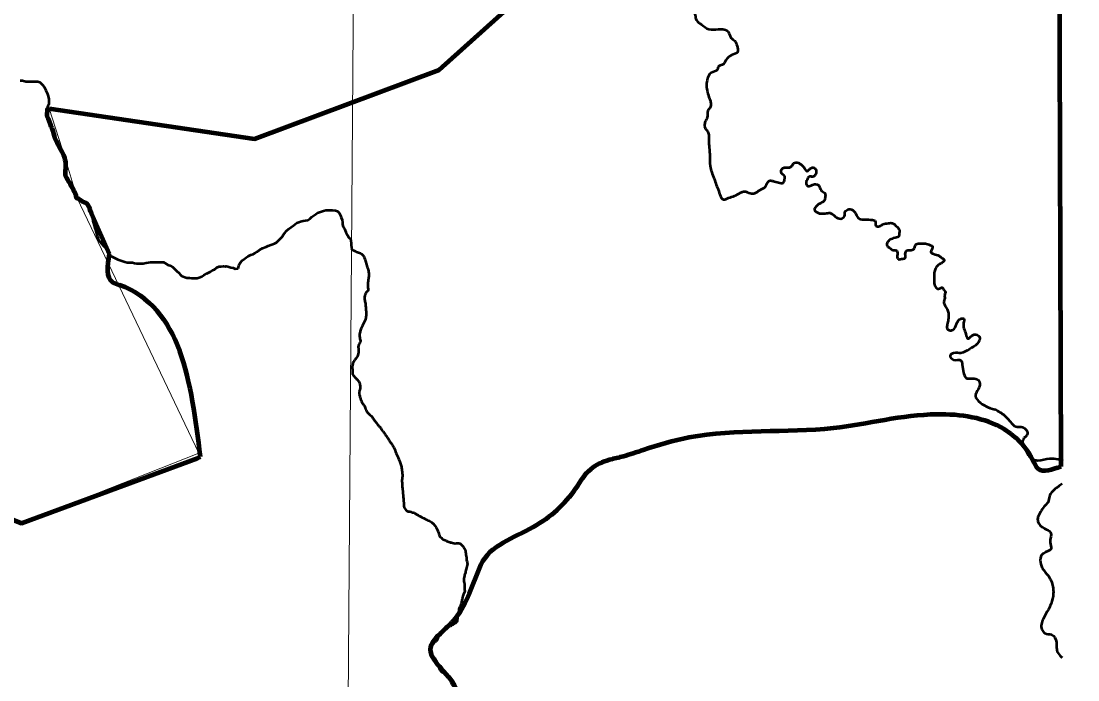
# Model space of a CAD drawing. Extents: x 553962 to 842807, y 8883888 to 9032388.
# Drawn here: x 817430 to 820300, y 9010950 to 9012739 of the extents above; entities that cross this region are included whole.
import ezdxf

# ---------------------------------------------------------------- set-up
doc = ezdxf.new("R2010")
doc.units = 0
doc.header["$LTSCALE"] = 200
for name, color, linetype, lineweight in [('1', 7, 'Continuous', 13), ('23', 7, 'Continuous', 13), ('24', 7, 'Continuous', 25), ('27', 7, 'Continuous', 13), ('35', 7, 'Continuous', 13), ('40', 7, 'Continuous', 25), ('57', 7, 'Continuous', 13)]:
    doc.layers.add(name, color=color, linetype=linetype, lineweight=lineweight)

msp = doc.modelspace()

# ---------------------------------------------------------------- linework, layer by layer
at = {"layer": '1'}
msp.add_lwpolyline([(818411.5, 9023928.2), (818356.9, 9016142.4), (818270.2, 9004415.9)], dxfattribs=at)
at = {"layer": '23'}
msp.add_lwpolyline([(817336.3, 9011412.8), (817430.3, 9011375.4), (817912.1, 9011565.7), (817582.2, 9012258.2), (817549.4, 9012366.8), (817506.1, 9012501.8), (818063.5, 9012419), (818565.3, 9012606.6), (818970.1, 9012970.8), (819127.6, 9012913.5), (819474.3, 9013196.4), (820066.2, 9013583.8), (819762.8, 9013918), (819744.7, 9014158.5), (819731.4, 9014318), (819651.7, 9014357.9), (819600.2, 9014368.9), (819363.4, 9014597.7)], dxfattribs=at)
at = {"layer": '24', "lineweight": 53}
for points in [[(817427.1, 9012577.7), (817433.7, 9012577.6), (817442.9, 9012575.5), (817449, 9012575.5), (817455.1, 9012575.4), (817463.7, 9012575.4), (817469.8, 9012575.3), (817474.9, 9012575.3), (817480.5, 9012573.2), (817484.6, 9012569.6), (817488.1, 9012566.1), (817492.1, 9012560.4), (817495.1, 9012555.3), (817497.1, 9012550.7), (817500.1, 9012543.6), (817503.6, 9012534.9), (817505.1, 9012526.7), (817505.1, 9012518.1), (817505, 9012512.5), (817501.4, 9012506.4), (817501.4, 9012500.3), (817501.3, 9012494.7), (817500.8, 9012487), (817500.7, 9012481.4), (817504.2, 9012473.8), (817506.7, 9012466.6), (817509.2, 9012459.5), (817511.7, 9012453.3), (817513.7, 9012448.2), (817517.2, 9012440.1), (817518.7, 9012433.4), (817520.2, 9012427.8), (817521.7, 9012422.2), (817525.7, 9012413.5)], [(817525.7, 9012413.5), (817527.7, 9012408.9), (817530.2, 9012403.8), (817533.7, 9012396.6), (817537.7, 9012390.5), (817541.3, 9012383.9), (817545.8, 9012375.2), (817548.3, 9012368), (817549.8, 9012362.4), (817551.2, 9012355.8), (817551.2, 9012349.7), (817551.2, 9012344.1), (817551.1, 9012339), (817550.6, 9012332.9), (817550, 9012326.8), (817550.5, 9012319.6), (817553.5, 9012313), (817557, 9012307.9), (817560.5, 9012301.7), (817563.6, 9012297.6), (817565.5, 9012291.5), (817569.1, 9012286.4), (817572.1, 9012280.3), (817574.6, 9012275.7), (817576.6, 9012271.1), (817579.1, 9012264.4), (817580.6, 9012258.3), (817585.7, 9012256.2), (817590.7, 9012252.6), (817596.3, 9012249.5), (817600.8, 9012247.5), (817606.9, 9012244.9), (817611, 9012239.8), (817613.5, 9012235.2), (817616, 9012229), (817618.5, 9012223.4), (817620.5, 9012216.8)], [(817620.5, 9012216.8), (817622, 9012211.2), (817623.9, 9012203.5), (817624.9, 9012195.9), (817626.4, 9012190.3), (817628.4, 9012183.6), (817629.9, 9012177), (817632.3, 9012169.3), (817634.3, 9012161.2), (817636.3, 9012155), (817638.8, 9012149.4), (817640.3, 9012144.3), (817643.8, 9012140.2), (817648.4, 9012135.1), (817652.9, 9012130), (817656.5, 9012126.4), (817660, 9012122.3), (817664.5, 9012115.1), (817668.1, 9012109.5), (817671.6, 9012103.9), (817676.1, 9012099.8), (817681.7, 9012096.7), (817687.3, 9012094.1), (817692.3, 9012091.5), (817697.9, 9012089.5), (817706.1, 9012087.4), (817711.6, 9012085.8), (817718.2, 9012083.7), (817724.3, 9012083.7), (817732, 9012083.6), (817737.5, 9012081.6), (817743.1, 9012081), (817750.2, 9012081), (817755.3, 9012080.9), (817761.4, 9012080.9), (817769.6, 9012082.9), (817775.7, 9012083.9), (817781.3, 9012084.3), (817788.9, 9012084.3), (817796.6, 9012084.2), (817804.7, 9012084.2), (817809.8, 9012084.2), (817816.4, 9012084.1), (817821, 9012082), (817828, 9012077.4), (817833.6, 9012075.3), (817841.7, 9012070.7), (817847.8, 9012064.6), (817852.8, 9012060.4), (817857.9, 9012055.3), (817861.4, 9012050.7), (817865.5, 9012047.6), (817870, 9012045.6), (817874.6, 9012043.5), (817879.7, 9012041.9), (817886.8, 9012041.9), (817892.9, 9012041.3), (817901, 9012040.8), (817907.7, 9012041.2), (817913.3, 9012043.2), (817920.4, 9012045.7), (817926.5, 9012048.8), (817934.2, 9012053.3), (817942.9, 9012058.3), (817949.5, 9012062.9)], [(818019.1, 9012067.3), (818019.8, 9012069.7), (818021.4, 9012076.3), (818026, 9012083.9), (818030.6, 9012089), (818036.8, 9012093.5), (818041.4, 9012097.6), (818046.5, 9012100.6), (818053.6, 9012104.1), (818059.7, 9012106.6), (818064.3, 9012109.1), (818070.5, 9012112.7), (818076.6, 9012116.7), (818080.7, 9012120.2), (818085.3, 9012122.8), (818095.5, 9012126.2), (818100.6, 9012128.8), (818108.2, 9012131.3), (818113.8, 9012133.3), (818118.4, 9012135.3), (818123.5, 9012137.8), (818128.1, 9012142.3), (818133.8, 9012147.9), (818139.4, 9012154.5), (818142.5, 9012159.6), (818146.6, 9012165.1), (818150.2, 9012169.2), (818156.9, 9012175.3), (818163.5, 9012179.3), (818169.6, 9012183.8), (818174.2, 9012187.4), (818178.3, 9012190.9), (818183.9, 9012192.9), (818189, 9012194.9), (818195.7, 9012196.9), (818201.8, 9012197.4), (818208.4, 9012198.9), (818215, 9012203.4), (818219.6, 9012207.5), (818224.8, 9012211.5), (818229.9, 9012215), (818235, 9012218.6), (818242.6, 9012221.6), (818251.3, 9012224.1), (818257.4, 9012225.6), (818269.1, 9012225.5), (818275.7, 9012225.4), (818283.3, 9012224.9), (818289.4, 9012222.8), (818293.5, 9012218.2), (818297, 9012211.6), (818299.5, 9012205.9), (818301.5, 9012199.8), (818302.9, 9012192.2), (818302.9, 9012186.6), (818304.4, 9012180.4), (818308.4, 9012174.8), (818311.9, 9012165.6), (818315.9, 9012157.9), (818317.9, 9012153.3), (818321.5, 9012149.8), (818325, 9012145.2), (818327.2, 9012121.4)], [(817949.5, 9012062.9), (817955.1, 9012064.9), (817961.2, 9012069.9), (817967.7, 9012072.4), (817972.8, 9012072.8), (817979.4, 9012073.6), (817984.5, 9012072.8), (817986.9, 9012073.2), (817991.6, 9012072.4), (817999.8, 9012070), (818005.7, 9012069.2), (818011.6, 9012066.5), (818019.1, 9012067.3)]]:
    msp.add_lwpolyline(points, dxfattribs=at)
for points in [[(819021.7, 9012864.6), (819030.7, 9012851.2), (819057, 9012846.5), (819092.9, 9012838.9), (819114.5, 9012828.5), (819134.3, 9012827.6), (819149.4, 9012838.9), (819160.7, 9012857.8), (819182.4, 9012863.4), (819203.1, 9012866.2), (819221, 9012855.9), (819231.4, 9012850.2), (819222.9, 9012835.1), (819211.6, 9012829.5), (819206.9, 9012815.3), (819217.3, 9012807.8), (819236.1, 9012816.3), (819254, 9012820.1), (819262.5, 9012811.6), (819256.9, 9012798.4), (819255.9, 9012779.5), (819260.6, 9012755), (819264.4, 9012741.8), (819277.6, 9012729.6), (819298.3, 9012717.3), (819323.8, 9012717.3), (819339.8, 9012716.4), (819350.2, 9012710.7), (819357.7, 9012693.8), (819368.1, 9012685.3), (819374.7, 9012672.1), (819375.6, 9012655.1), (819359.6, 9012646.6), (819344.5, 9012633.4), (819334.2, 9012620.2), (819324.7, 9012616.5), (819321, 9012607), (819304, 9012598.6), (819293.2, 9012578.2), (819291.7, 9012563.3), (819294.3, 9012546.7), (819299.7, 9012528.1), (819302.8, 9012520.1), (819300.2, 9012502.5), (819294.8, 9012495), (819294.3, 9012489.2), (819293.8, 9012478), (819289.5, 9012468.9), (819286.3, 9012458.2), (819287.9, 9012448.6), (819293.8, 9012440.7), (819297.5, 9012430.5), (819298.1, 9012410.3), (819299.7, 9012390.5), (819300.2, 9012364.4)], [(819300.2, 9012364.4), (819302.3, 9012341), (819307.1, 9012324.4), (819314, 9012306.8), (819319.4, 9012290.3), (819326.3, 9012272.7), (819331.1, 9012260.5), (819338, 9012254.6), (819351.4, 9012258.9), (819367.9, 9012264.2), (819384.9, 9012273.8), (819394.5, 9012276.5), (819410.5, 9012271.7), (819422.8, 9012271.7), (819436.7, 9012280.2), (819451.6, 9012289.2), (819456.9, 9012299.9), (819464.4, 9012305.8), (819472.9, 9012304.7), (819487.3, 9012301), (819499.6, 9012299.9), (819503.8, 9012309), (819504.4, 9012317), (819495.3, 9012326.6), (819496.9, 9012337.8), (819503.3, 9012341.5), (819517.2, 9012342), (819524.1, 9012346.3), (819528.3, 9012353.2), (819541.1, 9012353.8), (819548.6, 9012349.5), (819558.2, 9012338.8), (819564.6, 9012331.4), (819569.9, 9012335.1), (819575.3, 9012339.9), (819583.8, 9012341), (819589.1, 9012333.5), (819587, 9012321.2), (819580.6, 9012316.4), (819571, 9012317), (819564.6, 9012307.9), (819561.9, 9012298.8), (819565.7, 9012291.9), (819576.3, 9012293), (819588.1, 9012296.2), (819595.5, 9012294), (819599.8, 9012286.6), (819604.1, 9012278.6), (819613.6, 9012270.6), (819613.6, 9012259.4), (819611, 9012250.9), (819598.2, 9012242.9), (819590.2, 9012237), (819584.9, 9012227.4), (819598.2, 9012216.9)], [(819598.2, 9012216.9), (819614.2, 9012216.9), (819627, 9012218), (819640.8, 9012208.9), (819656.3, 9012202.5), (819666.4, 9012209.4), (819668.6, 9012221.7), (819678.2, 9012228.1), (819692, 9012223.3), (819699.5, 9012211), (819706.9, 9012202.5), (819721.9, 9012200.4), (819742.1, 9012199.3), (819748.5, 9012197.7), (819750.7, 9012189.7), (819751.7, 9012183.3), (819761.3, 9012182.2), (819770.9, 9012187.6), (819785.8, 9012190.2), (819797.6, 9012190.2), (819806.1, 9012183.3), (819815.7, 9012171), (819815.2, 9012163), (819813.6, 9012155), (819799.7, 9012149.2), (819788, 9012143.8), (819783.7, 9012139), (819781.6, 9012134.2), (819783.2, 9012127.8), (819789, 9012123), (819798.6, 9012117.2), (819806.6, 9012116.6), (819810.4, 9012107.6), (819809.8, 9012097.4), (819815.2, 9012092.1), (819821.6, 9012093.2), (819831.7, 9012095.8), (819831.7, 9012106.5), (819833.8, 9012114.5), (819844.5, 9012117.2), (819854.6, 9012119.8), (819857.8, 9012126.8), (819861, 9012133.2), (819873.3, 9012134.8), (819886.6, 9012134.8), (819898.8, 9012131), (819904.2, 9012128.9), (819903.4, 9012118.8), (819901.3, 9012112.4), (819908.2, 9012107), (819923.2, 9012101.7), (819931.7, 9012095.3), (819937.6, 9012090.5), (819933.3, 9012084.1), (819924.2, 9012079.3)], [(818327.2, 9012121.4), (818329.3, 9012118.8), (818334.9, 9012115.2), (818346.3, 9012110.6), (818356.4, 9012105.5), (818360.7, 9012099.8), (818364.3, 9012090.5), (818367.7, 9012077.7), (818372.4, 9012063.8), (818374.3, 9012051.5), (818373.3, 9012040), (818371.6, 9012026.1), (818371.9, 9012015), (818372.3, 9012009), (818369.5, 9012004.9), (818365.7, 9012000.7), (818363.2, 9011993), (818362.4, 9011987), (818363.3, 9011980), (818365.3, 9011969.6), (818365.8, 9011959.7), (818366.9, 9011947.7), (818366.7, 9011939.4), (818364, 9011926.9), (818357, 9011912.1), (818352.8, 9011902.7), (818349.8, 9011892.2), (818349, 9011885.3), (818350.7, 9011873.8), (818351.3, 9011868.6), (818348.7, 9011863.4), (818346.3, 9011858.2), (818345.9, 9011849.6), (818346.2, 9011842.5), (818345.2, 9011835.6), (818343.7, 9011828.8), (818340.1, 9011824.2), (818335.7, 9011818.1), (818333, 9011814.1), (818330.8, 9011810.1), (818330.3, 9011805.4), (818329.2, 9011802), (818329.4, 9011796.2), (818330, 9011787.4), (818329.8, 9011780.6), (818333.4, 9011775.7), (818337.4, 9011771.1), (818343.7, 9011764.7), (818347.4, 9011760.4), (818350.2, 9011751.8), (818350.7, 9011745.4), (818350.5, 9011741.1), (818348.7, 9011735.5), (818348.1, 9011730.5), (818347.9, 9011725.4)], [(819924.2, 9012079.3), (819916.8, 9012071.8), (819912, 9012062.2), (819909.8, 9012048.9), (819909.8, 9012035.6), (819910.9, 9012023.8), (819917.8, 9012013.2), (819926.9, 9012013.7), (819930.6, 9012015.8), (819936.5, 9012008.9), (819940.8, 9012003.6), (819938.6, 9011996.1), (819938.6, 9011986.5), (819936.5, 9011977.4), (819940.2, 9011965.2), (819946.6, 9011954), (819948.8, 9011942.8), (819948.2, 9011928.9), (819945.6, 9011915), (819945, 9011904.3), (819950.9, 9011899.6), (819960.5, 9011900.6), (819970.6, 9011916.1), (819982.3, 9011931), (819990.3, 9011931), (819989.8, 9011919.3), (819996.1, 9011889), (820000.8, 9011877), (820018.8, 9011887.8), (820033.1, 9011881.8), (820027.1, 9011862.7), (820005.6, 9011848.4), (819982.9, 9011837.6), (819962.6, 9011837.6), (819953.1, 9011830.5), (819962.6, 9011819.7), (819982.9, 9011817.3), (819986.5, 9011806.6), (819990.1, 9011785.1), (819996.1, 9011770.8), (820014, 9011768.4), (820030.7, 9011763.6), (820034.3, 9011751.7), (820027.1, 9011735), (820022.3, 9011721.8), (820035.5, 9011702.7), (820055.8, 9011690.8), (820082, 9011681.2), (820095.2, 9011672.9), (820116.7, 9011651.4), (820132.2, 9011638.2), (820146.5, 9011637.1), (820158.4, 9011631.1), (820163.2, 9011618), (820153.7, 9011607.2)], [(818347.9, 9011725.4), (818349.5, 9011720.8), (818350.6, 9011716), (818353.6, 9011708.5), (818355.5, 9011703.9), (818359.4, 9011698.4), (818362.6, 9011694), (818364.3, 9011689.2), (818366.7, 9011682.2), (818371, 9011675.9), (818383.1, 9011664.2), (818385.2, 9011661.2), (818388.2, 9011656.2), (818392.6, 9011651.2), (818399.2, 9011641.6), (818404.7, 9011636.4), (818408.7, 9011630.4), (818413.1, 9011625.2), (818417.6, 9011618.2), (818424, 9011609.5), (818428.9, 9011602), (818432.4, 9011595.9), (818436.8, 9011590.2), (818443.7, 9011577.4), (818450.5, 9011561.3), (818457.7, 9011544.9), (818461.3, 9011534.3), (818463.8, 9011522.4), (818464.4, 9011514.8), (818465.6, 9011506.6), (818465.2, 9011499.9), (818464.2, 9011492.2), (818464.4, 9011485.3), (818464.6, 9011479.5), (818465.8, 9011467.9), (818467.7, 9011446.7), (818469.5, 9011425.6), (818470.3, 9011418.2), (818474.2, 9011412.4), (818477.2, 9011408.9), (818480.9, 9011407.3), (818486, 9011407), (818492.2, 9011405), (818497.9, 9011403.5), (818501.7, 9011401), (818508.2, 9011397.1), (818514.6, 9011393.7), (818532.9, 9011384.4), (818544.3, 9011378.4), (818550.2, 9011373.6), (818557.1, 9011364.2), (818560.5, 9011356.4), (818564, 9011348), (818567.1, 9011339.7), (818571.5, 9011335.5)], [(820153.7, 9011607.2), (820150.1, 9011595.3), (820156.1, 9011578.6), (820163.2, 9011564.2), (820174, 9011551.1), (820191.9, 9011546.3), (820224.1, 9011551.1), (820245.6, 9011549.9), (820257.5, 9011547.5), (820258.2, 9011547.2)], [(820258.2, 9011482.5), (820246.8, 9011474.7), (820231.3, 9011461.5), (820222.9, 9011448.4), (820219.3, 9011432.9), (820208.6, 9011421), (820199, 9011406.6), (820191.9, 9011392.3), (820191.9, 9011380.4), (820209.8, 9011361.2), (820226.5, 9011350.5), (820225.3, 9011323.1), (820227.7, 9011306.3), (820206.2, 9011293.2), (820203.8, 9011253.8), (820220.5, 9011232.3), (820232.5, 9011203.7), (820233.7, 9011184.6), (820227.7, 9011157.1), (820206.2, 9011115.3), (820201.4, 9011101.7), (820202.6, 9011087.4), (820211, 9011076.7), (820228.9, 9011073.1), (820242, 9011052.8), (820244.4, 9011026.5), (820256.3, 9011012.2), (820258.2, 9011010.6)], [(818571.5, 9011335.5), (818576.1, 9011331.5), (818581.9, 9011329.7), (818586.6, 9011326.9), (818591.5, 9011324.6), (818601.7, 9011322.4), (818608.5, 9011320.9), (818615.8, 9011321.4), (818621.2, 9011320.5), (818628.6, 9011314.2), (818634.4, 9011305.7), (818637, 9011300.1), (818637.4, 9011292.9), (818639, 9011285.8), (818639.3, 9011278.3), (818640.3, 9011272.8), (818641.8, 9011268.4), (818639.4, 9011254.1), (818636.6, 9011241.7), (818633.9, 9011232.7), (818632.4, 9011225.8), (818632, 9011219.1), (818634, 9011210.8), (818634, 9011204.8), (818634, 9011198.5), (818634.9, 9011191.3), (818633.6, 9011186.3), (818630.1, 9011179.3), (818628.1, 9011171.1), (818626.3, 9011162.3), (818623.1, 9011152.1), (818619.2, 9011142.6), (818618.1, 9011135), (818616.4, 9011126.7), (818614.9, 9011120.3), (818614.7, 9011112.9), (818612.9, 9011107.8), (818608.5, 9011102.8), (818603.1, 9011099.6), (818593.3, 9011096), (818587.8, 9011096.3), (818585.6, 9011096.3), (818581, 9011090.7), (818580, 9011086.6), (818576.5, 9011082.1), (818572.8, 9011080.2), (818570, 9011079.9), (818567.3, 9011078.6), (818565.3, 9011075.2), (818563.8, 9011070.8), (818562.1, 9011063.7), (818558.7, 9011057.1), (818553.6, 9011051.9), (818548.8, 9011046.9), (818545.2, 9011043.5)], [(818545.2, 9011043.5), (818542.3, 9011040), (818540.8, 9011036.5), (818539.7, 9011030.3), (818540.1, 9011027.2), (818543.2, 9011020.3), (818546.6, 9011014.9), (818550.9, 9011011.8), (818555.3, 9011005.5), (818558.9, 9010999.6), (818562.6, 9010991.8), (818563.9, 9010985.4), (818565.1, 9010981.3), (818567.4, 9010977.2), (818569.8, 9010973.6), (818577.1, 9010969.1), (818584.6, 9010968.2), (818587.1, 9010966.7), (818589, 9010962.3), (818592.4, 9010958.6), (818596.2, 9010954.7), (818596.9, 9010950.3), (818597.4, 9010943.3), (818598.6, 9010940.1), (818601.2, 9010936.2), (818606.4, 9010932.6), (818608.8, 9010930.6), (818610.3, 9010927.4), (818611.1, 9010923.7), (818611.7, 9010917.5), (818612.6, 9010913.4), (818614.3, 9010908.8), (818616, 9010905.2), (818618.8, 9010901.6), (818620.5, 9010898.2), (818622, 9010893.3), (818622.1, 9010888.6), (818621.5, 9010885.1), (818620, 9010880.1), (818618.3, 9010876.1), (818617.2, 9010873.1), (818615.2, 9010864.9), (818614.3, 9010861.9), (818614.3, 9010859.1), (818613.7, 9010856.5), (818612.7, 9010853.4), (818611.6, 9010851.1), (818611.8, 9010849), (818613.2, 9010847.1), (818614.4, 9010843.1), (818615.4, 9010838.2), (818615.4, 9010832.7), (818614.6, 9010829), (818612.7, 9010826.5), (818611.6, 9010825.4)]]:
    msp.add_spline(points, degree=3, dxfattribs=at)
at = {"layer": '27'}
msp.add_lwpolyline([(817336.3, 9011412.8), (817430.3, 9011375.4), (817912.1, 9011565.7), (817582.2, 9012258.2), (817549.4, 9012366.8), (817506.1, 9012501.8), (818063.5, 9012419), (818565.3, 9012606.6), (818970.1, 9012970.8), (819127.6, 9012913.5), (819474.3, 9013196.4), (820099.8, 9013541.6)], dxfattribs=at)
at = {"layer": '35'}
msp.add_lwpolyline([(817336.3, 9011412.8), (817430.3, 9011375.4), (817912.1, 9011565.7), (817582.2, 9012258.2), (817549.4, 9012366.8), (817506.1, 9012501.8), (818063.5, 9012419), (818565.3, 9012606.6), (818970.1, 9012970.8), (819127.6, 9012913.5), (819474.3, 9013196.4), (820099.8, 9013541.6)], dxfattribs=at)
at = {"layer": '40'}
msp.add_spline([(833647.2, 9024083.8), (833537.3, 9023057.7), (831339.2, 9018880), (827089.6, 9013932.7), (823133.1, 9008985.4), (820642, 9005980.4), (819506.3, 9004148.1)], degree=3, dxfattribs=at)
msp.add_spline([(833647.2, 9024083.8), (833537.3, 9023057.7), (831339.2, 9018880), (827089.6, 9013932.7), (823133.1, 9008985.4), (820642, 9005980.4), (819506.3, 9004148.1)], degree=3, dxfattribs=at)
at = {"layer": '57', "lineweight": 90}
for p, q in [((817669.6, 9012105.9), (817620.5, 9012216.8)), ((818671.1, 9011244.6), (818650.8, 9011192.6))]:
    msp.add_line(p, q, dxfattribs=at)
for points in [[(820233.5, 9018015.3), (819900.7, 9017741.7), (819971.8, 9017467.3), (819831.8, 9017387.9), (820010.8, 9016663.9), (820010.8, 9016665.1), (820237.9, 9016619.4), (820254.1, 9011529.9)], [(817506.1, 9012501.8), (818063.5, 9012419), (818565.3, 9012606.6), (818970.1, 9012970.8), (819127.6, 9012913.5), (819474.3, 9013196.4), (820099.8, 9013541.6)], [(817525.7, 9012413.5), (817521.7, 9012422.2), (817520.2, 9012427.8), (817518.7, 9012433.4), (817517.2, 9012440.1), (817513.7, 9012448.2), (817511.7, 9012453.3), (817509.2, 9012459.5), (817506.7, 9012466.6), (817504.2, 9012473.8), (817500.7, 9012481.4), (817500.8, 9012487), (817501.3, 9012494.7), (817501.4, 9012500.3), (817501.4, 9012501.3), (817506.1, 9012501.8)], [(817620.5, 9012216.8), (817618.5, 9012223.4), (817616, 9012229), (817613.5, 9012235.2), (817611, 9012239.8), (817606.9, 9012244.9), (817600.8, 9012247.5), (817596.3, 9012249.5), (817590.7, 9012252.6), (817585.7, 9012256.2), (817580.6, 9012258.3), (817579.1, 9012264.4), (817576.6, 9012271.1), (817574.6, 9012275.7), (817572.1, 9012280.3), (817569.1, 9012286.4), (817565.5, 9012291.5), (817563.6, 9012297.6), (817560.5, 9012301.7), (817557, 9012307.9), (817553.5, 9012313), (817550.5, 9012319.6), (817550, 9012326.8), (817550.6, 9012332.9), (817551.1, 9012339), (817551.2, 9012344.1), (817551.2, 9012349.7), (817551.2, 9012355.8), (817549.8, 9012362.4), (817548.3, 9012368), (817545.8, 9012375.2), (817541.3, 9012383.9), (817537.7, 9012390.5), (817533.7, 9012396.6), (817530.2, 9012403.8), (817527.7, 9012408.9), (817525.7, 9012413.5)], [(817336.3, 9011412.8), (817430.3, 9011375.4), (817908.9, 9011552.4), (817916.9, 9011555.4)]]:
    msp.add_lwpolyline(points, dxfattribs=at)
for points in [[(817916.9, 9011555.4), (817697, 9012022.2), (817679.2, 9012029.7), (817669.6, 9012105.9)], [(820254.1, 9011529.9), (820192.8, 9011523.2), (820180.3, 9011543.6), (820100.1, 9011630.7), (819918, 9011670.9), (819636.5, 9011633.8), (819243.7, 9011608.1), (819119.3, 9011574.2), (819065.9, 9011557.1), (819027.8, 9011547.4), (818977, 9011522.7), (818936, 9011470), (818821, 9011365), (818678.3, 9011262.9), (818671.1, 9011244.6)], [(818650.8, 9011192.6), (818616.5, 9011126.8), (818580.2, 9011086.9), (818541.9, 9011039.3), (818609.9, 9010928.6), (818618.1, 9010875.5), (818605.1, 9010693.8), (818553.1, 9010565.4), (818481.9, 9010533.4), (818433.3, 9010488.4), (818425.2, 9010430.2), (818427.3, 9010377), (818437.2, 9010346.5), (818449.6, 9010318.5), (818462.1, 9010298.1), (818461.8, 9010267.7), (818460.6, 9010238.8)]]:
    msp.add_spline(points, degree=3, dxfattribs=at)

doc.saveas('drawing.dxf')
